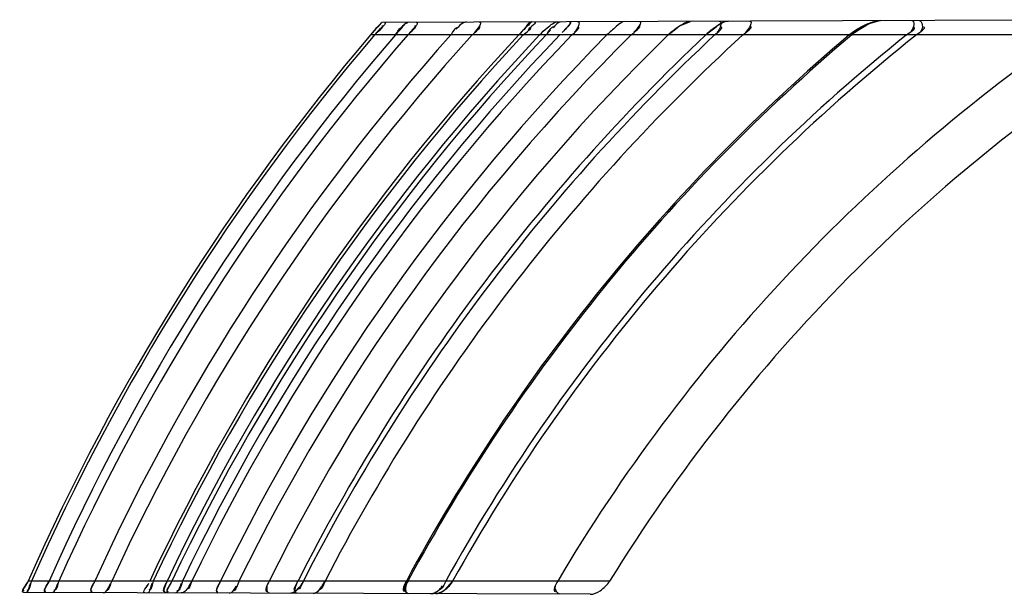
# Model space of a CAD drawing. Header units: millimetres. Extents: x 0 to 297, y 0 to 210.
# Tile 263 of 405: x 147.0779 to 147.2113, y 158.8614 to 158.9393. Entities that reach past the tile are written whole.
import ezdxf

# ---------------------------------------------------------------- set-up
doc = ezdxf.new("R2010")
doc.units = ezdxf.units.MM
doc.header["$LTSCALE"] = 16.335
doc.layers.add('INTFCLR_72935', color=7, linetype='CONTINUOUS')

msp = doc.modelspace()

# ---------------------------------------------------------------- linework, layer by layer
at = {"layer": 'INTFCLR_72935', "color": 9, "linetype": 'Continuous'}
for p, q in [((147.2314969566, 158.9393395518), (147.1269500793, 158.9389746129)), ((147.231024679, 158.9372729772), (147.1254058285, 158.9372729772)), ((147.1578124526, 158.8631826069), (147.0790072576, 158.8631826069)), ((147.1551905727, 158.8613823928), (147.0784032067, 158.8616504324))]:
    msp.add_line(p, q, dxfattribs=at)
at = {"layer": 'INTFCLR_72935', "color": 7, "linetype": 'Continuous'}
for p, q in [((147.1657621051, 158.9372729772), (147.1669731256, 158.9382547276)), ((147.167419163, 158.9385372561), (147.1661045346, 158.9375868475)), ((147.1674232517, 158.9385396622), (147.1687662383, 158.9391012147)), ((147.1902843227, 158.9372729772), (147.191875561, 158.9383449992)), ((147.1926247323, 158.9385961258), (147.1912680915, 158.9377692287)), ((147.191875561, 158.9383449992), (147.1932013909, 158.938936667)), ((147.1945164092, 158.9392104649), (147.1931362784, 158.9388378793)), ((147.125910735, 158.9378595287), (147.1254058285, 158.9372729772)), ((147.1287905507, 158.9372729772), (147.1293323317, 158.937876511)), ((147.1460632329, 158.9378781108), (147.1454924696, 158.9372729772)), ((147.1498090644, 158.9378948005), (147.1491958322, 158.9372729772)), ((147.1716421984, 158.9379564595), (147.170845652, 158.9372729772)), ((147.1011962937, 158.8631826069), (147.1008463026, 158.8625614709)), ((147.1188580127, 158.8625370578), (147.119249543, 158.8631826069)), ((147.1365324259, 158.8631826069), (147.135436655, 158.8619373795)), ((147.1145130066, 158.8615243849), (147.1149473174, 158.8616539)), ((147.1335795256, 158.8614578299), (147.1340698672, 158.8615922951))]:
    msp.add_line(p, q, dxfattribs=at)
msp.add_lwpolyline([(147.135436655, 158.8619373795), (147.1354213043, 158.8619260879), (147.1354058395, 158.8619148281), (147.1353902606, 158.8619036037), (147.1353748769, 158.8618926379), (147.135359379, 158.8618817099), (147.1353428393, 158.8618701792), (147.1353247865, 158.8618577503), (147.1353056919, 158.8618447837), (147.1352860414, 158.8618316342), (147.1352659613, 158.8618184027), (147.1352453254, 158.8618050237), (147.1352242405, 158.8617915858), (147.1352028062, 158.8617781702), (147.1351809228, 158.8617647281), (147.1351583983, 158.861751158), (147.1351351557, 158.8617374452), (147.1351112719, 158.8617236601), (147.1350867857, 158.8617098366), (147.1350617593, 158.8616960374), (147.1350361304, 158.861682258), (147.1350097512, 158.8616684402), (147.1349826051, 158.8616546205), (147.1349547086, 158.8616408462), (147.1349259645, 158.8616270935), (147.1348963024, 158.8616133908), (147.1348657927, 158.8615998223), (147.1348345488, 158.8615864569), (147.1348027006, 158.8615734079), (147.1347701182, 158.861560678), (147.1347365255, 158.8615481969), (147.1347018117, 158.8615360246), (147.1346660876, 158.861524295), (147.1346294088, 158.861513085), (147.1345917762, 158.8615025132), (147.134553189, 158.8614926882), (147.1345137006, 158.8614836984), (147.1344733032, 158.8614756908), (147.1344320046, 158.8614688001), (147.1343898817, 158.8614631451), (147.13434696, 158.8614589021), (147.134303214, 158.8614562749), (147.1342586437, 158.8614554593)], dxfattribs=at)
for centre, radius, start, end in [((147.1689946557, 158.9002111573), 0.0572150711, 138.0414616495, 139.626825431), ((147.1449666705, 158.9211398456), 0.0253510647, 135.2905789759, 138.7362767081), ((147.1554534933, 158.911897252), 0.0393295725, 136.6469630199, 138.6865749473), ((147.1371965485, 158.928407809), 0.0147189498, 134.1182249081, 139.6158809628), ((147.191978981, 158.8939701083), 0.0635305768, 135.7844764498, 137.0306707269), ((147.1658489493, 158.9188512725), 0.0274498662, 132.6355860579, 136.1201265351)]:
    msp.add_arc(centre, radius, start, end, dxfattribs=at)
at = {"layer": 'INTFCLR_72935', "color": 6, "linetype": 'Continuous'}
for centre, radius, start, end in [((147.3557007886, 158.7414788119), 0.3022765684, 139.6291883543, 156.2576810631), ((147.3555960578, 158.741478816), 0.3017799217, 139.5489746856, 156.21620043), ((147.3558054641, 158.7414788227), 0.2997851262, 139.2231287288, 156.0480699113), ((147.3554912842, 158.7414788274), 0.2982802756, 138.9733512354, 155.9195984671), ((147.355910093, 158.741478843), 0.2942297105, 138.2834104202, 155.5666023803), ((147.3553864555, 158.7414788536), 0.2916695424, 137.8334859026, 155.3379079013), ((147.3557005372, 158.7414788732), 0.2872677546, 137.0332713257, 154.9341519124), ((147.3555958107, 158.7414788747), 0.2867451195, 136.935925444, 154.8852998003), ((147.3560146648, 158.74147888), 0.2854314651, 136.6889772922, 154.7616320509), ((147.3558041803, 158.7414794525), 0.2846438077, 136.5394923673, 154.6869995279), ((147.3554893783, 158.7414798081), 0.2830577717, 136.2345884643, 154.5351388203), ((147.3552757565, 158.7414821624), 0.2817221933, 135.9745431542, 154.4062427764), ((147.3559123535, 158.7414771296), 0.2787910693, 135.3879202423, 154.1162106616), ((147.3553887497, 158.7414770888), 0.2760878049, 134.8317810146, 153.8436741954), ((147.3561217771, 158.7414770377), 0.2730803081, 134.1934479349, 153.5333489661), ((147.3560170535, 158.7414769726), 0.2694893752, 133.4025217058, 153.1526067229), ((147.3551792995, 158.7414769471), 0.268091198, 133.0856254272, 153.001246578), ((147.3552840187, 158.7414768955), 0.2655645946, 132.499576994, 152.7231532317), ((147.3562247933, 158.7414760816), 0.256656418, 130.2817190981, 151.6926774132), ((147.3561187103, 158.741478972), 0.2563644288, 130.2055860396, 151.658285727), ((147.3551760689, 158.7414790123), 0.2510432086, 128.7466265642, 151.0011837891), ((147.3550715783, 158.7414790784), 0.2501421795, 128.4887435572, 150.8867513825), ((147.3562226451, 158.7414793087), 0.2387938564, 124.9224633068, 149.3589041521), ((147.355070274, 158.741479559), 0.2317808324, 122.3564437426, 148.3264719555)]:
    msp.add_arc(centre, radius, start, end, dxfattribs=at)
for points in [[(147.1259533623, 158.9372729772), (147.1262914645, 158.9376695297), (147.1274676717, 158.9384821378), (147.126946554, 158.9384803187)], [(147.1272792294, 158.9389757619), (147.127850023, 158.9389777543), (147.1266115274, 158.9380482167), (147.1262411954, 158.9376138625)], [(147.1272792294, 158.9389757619), (147.127850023, 158.9389777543), (147.1266115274, 158.9380482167), (147.1262411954, 158.9376138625)], [(147.1305972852, 158.9389873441), (147.1300651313, 158.9389854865), (147.1297397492, 158.9383432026), (147.1293921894, 158.9379402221)], [(147.1304673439, 158.9372729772), (147.1308071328, 158.9376634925), (147.131942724, 158.9384972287), (147.1314250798, 158.9384954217)], [(147.1304673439, 158.9372729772), (147.1308071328, 158.9376634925), (147.131942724, 158.9384972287), (147.1314250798, 158.9384954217)], [(147.131602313, 158.9389908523), (147.1321496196, 158.9389927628), (147.1310991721, 158.9380065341), (147.1307399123, 158.9375936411)], [(147.131602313, 158.9389908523), (147.1321496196, 158.9389927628), (147.1310991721, 158.9380065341), (147.1307399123, 158.9375936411)], [(147.1362836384, 158.9372729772), (147.1366141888, 158.9376437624), (147.1368432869, 158.938322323), (147.1373400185, 158.9383240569)], [(147.1384216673, 158.9390146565), (147.1378528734, 158.939012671), (147.1374020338, 158.9384609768), (147.1370235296, 158.9380364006)], [(147.1392018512, 158.9372729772), (147.1395283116, 158.9376334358), (147.1405796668, 158.9384295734), (147.1400933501, 158.9384278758)], [(147.1392018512, 158.9372729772), (147.1395283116, 158.9376334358), (147.1405796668, 158.9384295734), (147.1400933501, 158.9384278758)], [(147.1401603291, 158.9390207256), (147.1406819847, 158.9390225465), (147.1398419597, 158.9379923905), (147.1394917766, 158.9376057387)], [(147.146102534, 158.9372729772), (147.1464182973, 158.9376108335), (147.14749863, 158.9383007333), (147.1470361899, 158.9382991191)], [(147.1472562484, 158.9390454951), (147.1467652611, 158.9390437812), (147.1465337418, 158.9383790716), (147.1461990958, 158.9380197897)], [(147.1476176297, 158.9390467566), (147.1480760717, 158.9390483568), (147.1470639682, 158.9383138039), (147.1467509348, 158.9379788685)], [(147.1512666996, 158.9390594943), (147.1508032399, 158.9390578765), (147.1504743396, 158.938560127), (147.1501555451, 158.9382237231)], [(147.1523742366, 158.9390633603), (147.15295683, 158.939065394), (147.1517960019, 158.9380377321), (147.151393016, 158.9376169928)], [(147.1523742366, 158.9390633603), (147.1528564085, 158.9390650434), (147.1519302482, 158.9381917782), (147.1515967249, 158.9378435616)], [(147.1527086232, 158.9372729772), (147.1530221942, 158.9375974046), (147.1540020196, 158.9383342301), (147.153550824, 158.9383326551)], [(147.1527086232, 158.9372729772), (147.1530221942, 158.9375974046), (147.1540020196, 158.9383342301), (147.153550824, 158.9383326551)], [(147.153492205, 158.9390672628), (147.1539954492, 158.9390690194), (147.1533835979, 158.9379906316), (147.1530338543, 158.9376287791)], [(147.1607392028, 158.9372729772), (147.1611163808, 158.9376479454), (147.1623091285, 158.9384865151), (147.1617772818, 158.9384846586)], [(147.1618505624, 158.9390964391), (147.16240121, 158.9390983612), (147.1614767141, 158.9380201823), (147.1610862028, 158.937631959)], [(147.1720487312, 158.9372729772), (147.1723838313, 158.9375863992), (147.1733916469, 158.9383296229), (147.1729328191, 158.9383280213)], [(147.1720487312, 158.9372729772), (147.1723838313, 158.9375863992), (147.1733916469, 158.9383296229), (147.1729328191, 158.9383280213)], [(147.1726421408, 158.9391341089), (147.1731481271, 158.9391358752), (147.1727782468, 158.937979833), (147.1724087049, 158.9376341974)], [(147.1758726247, 158.9372729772), (147.1762485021, 158.9376173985), (147.1773994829, 158.9384170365), (147.1768896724, 158.9384152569)], [(147.1767980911, 158.939148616), (147.1773498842, 158.9391505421), (147.1766194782, 158.9379729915), (147.1762126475, 158.9376002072)], [(147.1980537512, 158.9372729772), (147.1984173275, 158.9375647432), (147.1995153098, 158.938256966), (147.1990491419, 158.9382553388)], [(147.198779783, 158.9392253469), (147.199246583, 158.9392269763), (147.1990408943, 158.9381208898), (147.198676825, 158.9378287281)], [(147.1993928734, 158.9372729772), (147.1997652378, 158.9375690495), (147.2008536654, 158.938307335), (147.2003779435, 158.9383056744)], [(147.1997487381, 158.9392287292), (147.2002323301, 158.9392304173), (147.2003533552, 158.9380966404), (147.1999748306, 158.9377956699)], [(147.0784032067, 158.8616504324), (147.0778542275, 158.8616523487), (147.078786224, 158.8626800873), (147.0790072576, 158.8631826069)], [(147.0784032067, 158.8616504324), (147.0778542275, 158.8616523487), (147.078786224, 158.8626800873), (147.0790072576, 158.8631826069)], [(147.0790072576, 158.8631826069), (147.0788184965, 158.8627534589), (147.0780000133, 158.8618849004), (147.0784688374, 158.8618832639)], [(147.0790072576, 158.8631826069), (147.0788184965, 158.8627534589), (147.0780000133, 158.8618849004), (147.0784688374, 158.8618832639)], [(147.0786734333, 158.8616494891), (147.0791307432, 158.8616478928), (147.0791199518, 158.8624492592), (147.0793043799, 158.862867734)], [(147.079445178, 158.8631826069), (147.0792540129, 158.8627488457), (147.079309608, 158.8618961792), (147.0788355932, 158.8618978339)], [(147.0813903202, 158.8616400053), (147.0808550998, 158.8616418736), (147.0816186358, 158.8626934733), (147.0818359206, 158.8631826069)], [(147.0818359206, 158.8631826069), (147.0816418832, 158.8627458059), (147.0808824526, 158.8618315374), (147.0813604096, 158.861829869)], [(147.082210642, 158.8616371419), (147.0826937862, 158.8616354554), (147.0828144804, 158.8624040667), (147.0830116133, 158.8628451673)], [(147.0831692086, 158.8631826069), (147.0829685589, 158.8627336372), (147.0829590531, 158.8618832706), (147.0824672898, 158.8618849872)], [(147.0880307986, 158.8631826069), (147.0878338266, 158.8627490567), (147.087151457, 158.8618137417), (147.0876276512, 158.8618120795)], [(147.0877435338, 158.8616178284), (147.0872132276, 158.8616196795), (147.0878114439, 158.8626997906), (147.0880307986, 158.8631826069)], [(147.0891446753, 158.8616129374), (147.0896818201, 158.8616110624), (147.0899399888, 158.862372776), (147.0901641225, 158.8628609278)], [(147.0903217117, 158.8631826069), (147.0901083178, 158.8627178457), (147.0900298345, 158.8618736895), (147.0895184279, 158.8618754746)], [(147.0948210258, 158.8615931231), (147.094352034, 158.8615947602), (147.0951555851, 158.8624703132), (147.0953542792, 158.8628951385)], [(147.0948210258, 158.8615931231), (147.094352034, 158.8615947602), (147.0951555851, 158.8624703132), (147.0953542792, 158.8628951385)], [(147.0948210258, 158.8615931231), (147.0943540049, 158.8615947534), (147.0951537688, 158.862466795), (147.0953516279, 158.8628898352)], [(147.0948210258, 158.8615931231), (147.0943540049, 158.8615947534), (147.0951537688, 158.862466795), (147.0953516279, 158.8628898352)], [(147.0951082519, 158.8615921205), (147.0956029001, 158.8615903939), (147.0956121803, 158.8624451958), (147.0958221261, 158.8628930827)], [(147.0959595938, 158.8631826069), (147.0957679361, 158.8627737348), (147.0958060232, 158.8619690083), (147.0953544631, 158.8619705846)], [(147.0978299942, 158.8631826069), (147.0976262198, 158.862750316), (147.0970191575, 158.8617897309), (147.0974970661, 158.8617880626)], [(147.0977110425, 158.861583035), (147.0971763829, 158.8615849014), (147.0976020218, 158.862698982), (147.0978299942, 158.8631826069)], [(147.0984902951, 158.8631826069), (147.0982761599, 158.8627298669), (147.097462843, 158.8617771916), (147.0979636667, 158.8617754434)], [(147.0979980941, 158.861582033), (147.0975467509, 158.8615836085), (147.0981626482, 158.8624800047), (147.0983556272, 158.8628880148)], [(147.098871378, 158.8615789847), (147.0993824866, 158.8615772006), (147.0995363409, 158.862369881), (147.0997560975, 158.8628313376)], [(147.0999309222, 158.8631826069), (147.099707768, 158.8627140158), (147.0996721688, 158.861831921), (147.0991531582, 158.8618337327)], [(147.1011962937, 158.8631826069), (147.1010005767, 158.8627740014), (147.1009044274, 158.8620455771), (147.1004553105, 158.8620390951)], [(147.1050892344, 158.8631826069), (147.1048720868, 158.8627350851), (147.1041450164, 158.8617605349), (147.1046424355, 158.8617587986)], [(147.1047708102, 158.8615583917), (147.1042191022, 158.8615603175), (147.1048483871, 158.8626862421), (147.1050892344, 158.8631826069)], [(147.1062674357, 158.8615531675), (147.1067187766, 158.861551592), (147.1070098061, 158.8621213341), (147.1072087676, 158.8625264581)], [(147.107573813, 158.8631826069), (147.1073348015, 158.8626959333), (147.1072222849, 158.8618216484), (147.1066800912, 158.861823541)], [(147.1116619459, 158.8631826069), (147.1114466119, 158.8627500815), (147.1109145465, 158.8617590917), (147.111397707, 158.8617574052)], [(147.1117347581, 158.8615340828), (147.1112783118, 158.8615356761), (147.1113263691, 158.8624793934), (147.1115297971, 158.8628880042)], [(147.1155752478, 158.8631826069), (147.1153715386, 158.8627801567), (147.1147337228, 158.8618885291), (147.1151847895, 158.8618869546)], [(147.1154425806, 158.86152114), (147.1149896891, 158.8615227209), (147.1152294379, 158.8624757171), (147.1154339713, 158.8628797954)], [(147.1176342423, 158.8615134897), (147.1181113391, 158.8615118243), (147.1185393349, 158.8619759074), (147.1187579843, 158.8623999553)], [(147.1302604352, 158.8631826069), (147.130040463, 158.8627741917), (147.1295515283, 158.8618143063), (147.130015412, 158.861812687)], [(147.1304842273, 158.8631826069), (147.1302579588, 158.8627631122), (147.1296765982, 158.8617932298), (147.1301532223, 158.861791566)], [(147.1305701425, 158.8614683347), (147.1300669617, 158.8614700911), (147.1298918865, 158.8624694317), (147.1301304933, 158.862912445)], [(147.1305662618, 158.8614683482), (147.1300822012, 158.8614700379), (147.1301176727, 158.8624779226), (147.1303474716, 158.8629039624)], [(147.1335795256, 158.8614578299), (147.1340712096, 158.8614561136), (147.1346220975, 158.8617592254), (147.1348604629, 158.8621892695)], [(147.1507700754, 158.8631826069), (147.1505235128, 158.8627663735), (147.1500040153, 158.8617606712), (147.1504877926, 158.8617589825)], [(147.1511250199, 158.8613965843), (147.1506615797, 158.8613982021), (147.150282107, 158.8622488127), (147.1505183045, 158.8626475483)]]:
    msp.add_open_spline(points, degree=3, dxfattribs=at)
at = {"layer": 'INTFCLR_72935', "color": 7, "linetype": 'Continuous'}
for points in [[(147.1287905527, 158.9372729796), (147.1290982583, 158.9376296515), (147.1292817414, 158.9383427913), (147.1297515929, 158.9383090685)], [(147.1293323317, 158.937876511), (147.1296779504, 158.9382430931), (147.1299309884, 158.9389087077), (147.1304348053, 158.9389104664)], [(147.1491958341, 158.9372729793), (147.1495550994, 158.9376520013), (147.1497941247, 158.9384040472), (147.1503151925, 158.9383691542)], [(147.1512666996, 158.9390594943), (147.1507995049, 158.9390578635), (147.1504831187, 158.9385409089), (147.1501471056, 158.9382163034)], [(147.1689769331, 158.9391213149), (147.1684223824, 158.9391193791), (147.1678974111, 158.9388179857), (147.167419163, 158.9385372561)], [(147.1738755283, 158.9391384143), (147.173413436, 158.9391368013), (147.1729562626, 158.9388997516), (147.172591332, 158.9386162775)], [(147.1008463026, 158.8625614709), (147.1005738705, 158.8621528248), (147.1002421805, 158.8615741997), (147.0997510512, 158.861575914)], [(147.1011962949, 158.8631826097), (147.1010010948, 158.8627749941), (147.1009070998, 158.8620414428), (147.1004551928, 158.8620472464)], [(147.1145130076, 158.8615243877), (147.1149741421, 158.8615222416), (147.1154724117, 158.8618547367), (147.1156807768, 158.8622661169)], [(147.1149473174, 158.8616539), (147.1154492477, 158.8619183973), (147.1158735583, 158.8623706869), (147.1161325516, 158.8628754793)], [(147.116305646, 158.8631826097), (147.1160887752, 158.8627567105), (147.1159304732, 158.8620250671), (147.1154525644, 158.862030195)], [(147.116305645, 158.8631826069), (147.1160933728, 158.8627688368), (147.1158930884, 158.8622727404), (147.1154809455, 158.8620573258)], [(147.1176342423, 158.8615134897), (147.1181660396, 158.8615116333), (147.1185469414, 158.8621057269), (147.1188580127, 158.8625370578)], [(147.119249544, 158.8631826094), (147.1190294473, 158.8627556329), (147.1189015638, 158.8619969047), (147.1184212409, 158.8620033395)], [(147.1340698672, 158.8615922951), (147.1345070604, 158.8618042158), (147.1349385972, 158.8621181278), (147.1351750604, 158.8625425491)], [(147.1356062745, 158.8631826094), (147.1353585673, 158.862735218), (147.1351562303, 158.8619776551), (147.1346449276, 158.8619870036)]]:
    msp.add_open_spline(points, degree=3, dxfattribs=at)
at = {"layer": 'INTFCLR_72935', "color": 6, "linetype": 'Continuous'}
for points, knots in [([(147.1483230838, 158.9372729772), (147.1486448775, 158.9376143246), (147.1494201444, 158.9382723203), (147.1503184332, 158.9390561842), (147.1509031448, 158.9390582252)], [0, 0, 0, 0, 0.4451526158, 1, 1, 1, 1]), ([(147.1599184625, 158.9390896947), (147.1594543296, 158.9390880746), (147.1586104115, 158.9382832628), (147.1578432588, 158.9376745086), (147.1574471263, 158.9372729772)], [0, 0, 0, 0, 0.4514138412, 1, 1, 1, 1]), ([(147.1738755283, 158.9391384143), (147.1734078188, 158.9391367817), (147.1723152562, 158.9384625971), (147.1713749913, 158.9377735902), (147.170845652, 158.9372729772)], [0, 0, 0, 0, 0.390971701, 1, 1, 1, 1]), ([(147.1902843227, 158.9372729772), (147.1906468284, 158.9375802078), (147.1914869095, 158.9381680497), (147.1928897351, 158.9388665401), (147.1939674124, 158.9392085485), (147.1945218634, 158.9392104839)], [0, 0, 0, 0, 0.3021786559, 0.6474127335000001, 1, 1, 1, 1]), ([(147.1945164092, 158.9392104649), (147.1939932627, 158.9392086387), (147.1930189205, 158.9388189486), (147.1917420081, 158.9381262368), (147.1909762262, 158.9375679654), (147.190627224, 158.9372729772)], [0, 0, 0, 0, 0.3572891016, 0.6879095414, 1, 1, 1, 1]), ([(147.1365324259, 158.8631826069), (147.136296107, 158.8627582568), (147.1356659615, 158.8620166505), (147.1347490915, 158.8614537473), (147.1342586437, 158.8614554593)], [0, 0, 0, 0, 0.4975745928, 1, 1, 1, 1]), ([(147.1551905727, 158.8613823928), (147.1556677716, 158.8613807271), (147.1567127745, 158.8618827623), (147.157492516, 158.8626640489), (147.1578124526, 158.8631826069)], [0, 0, 0, 0, 0.4392042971, 1, 1, 1, 1])]:
    msp.add_open_spline(points, degree=3, knots=knots, dxfattribs=at)
at = {"layer": 'INTFCLR_72935', "color": 7, "linetype": 'Continuous'}
for points, knots in [([(147.1689769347, 158.9391213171), (147.1685050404, 158.9391261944), (147.167323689, 158.9385340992), (147.1663186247, 158.9378165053), (147.1657621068, 158.9372729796)], [0, 0, 0, 0, 0.3775893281, 1, 1, 1, 1]), ([(147.1708456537, 158.9372729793), (147.1712776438, 158.9376822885), (147.1722083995, 158.9383687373), (147.1732756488, 158.9391521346), (147.17387553, 158.9391384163)], [0, 0, 0, 0, 0.4979360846, 1, 1, 1, 1]), ([(147.1902843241, 158.9372729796), (147.1907819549, 158.9376989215), (147.1917238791, 158.9383122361), (147.1931528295, 158.9389545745), (147.1940591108, 158.9392136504), (147.1945218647, 158.9392104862)], [0, 0, 0, 0, 0.4164491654, 0.7057870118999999, 1, 1, 1, 1]), ([(147.1906272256, 158.9372729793), (147.1911401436, 158.9377098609), (147.1923504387, 158.9384891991), (147.1937295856, 158.9392193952), (147.1945164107, 158.939210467)], [0, 0, 0, 0, 0.4612780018, 1, 1, 1, 1]), ([(147.1365324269, 158.8631826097), (147.1362825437, 158.8627334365), (147.1356425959, 158.8619948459), (147.1347212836, 158.8614512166), (147.1342586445, 158.8614554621)], [0, 0, 0, 0, 0.5262852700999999, 1, 1, 1, 1])]:
    msp.add_open_spline(points, degree=3, knots=knots, dxfattribs=at)

doc.saveas('drawing.dxf')
